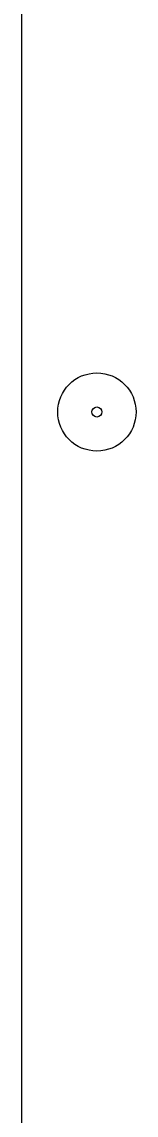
# Model space of a CAD drawing. Extents: x 591954 to 597000, y 198576 to 213500.
# Drawn here: x 596500 to 596521.8, y 204627 to 204836.8 of the extents above; entities that cross this region are included whole.
import ezdxf

# ---------------------------------------------------------------- set-up
doc = ezdxf.new("R2010")
doc.units = 0
doc.layers.add('Level 10', color=7, linetype='Continuous')
doc.layers.add('Level 6', color=7, linetype='Continuous')

msp = doc.modelspace()

# ---------------------------------------------------------------- linework, layer by layer
at = {"layer": 'Level 10'}
msp.add_line((596500, 204000), (596500, 205500), dxfattribs=at)
msp.add_line((596500, 204000), (596500, 205500), dxfattribs=at)
msp.add_line((596500, 204000), (596500, 205500), dxfattribs=at)
at = {"layer": 'Level 6'}
for radius in [7.5, 7.5, 7.5, 7.5, 7.5, 7.5, 0.96, 0.96, 0.96, 0.96, 0.96, 0.96]:
    msp.add_circle((596514.35, 204761.9), radius, dxfattribs=at)

doc.saveas('drawing.dxf')
